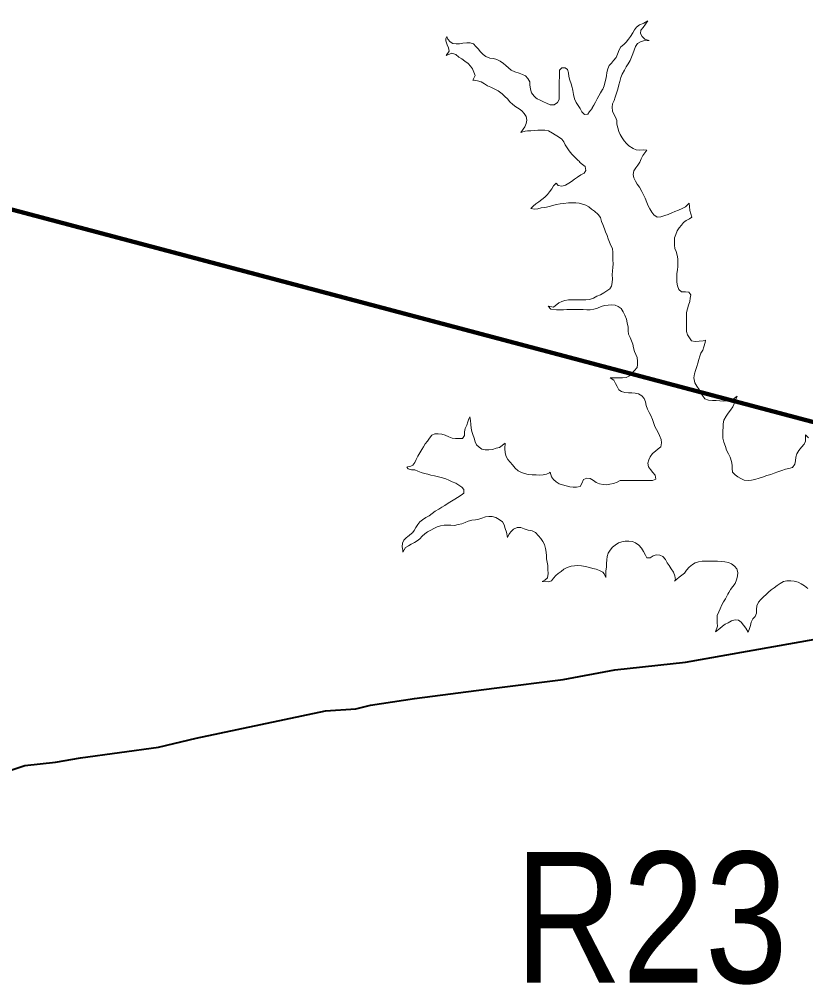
# Model space of a CAD drawing. Extents: x 553962 to 842807, y 8883888 to 9032388.
# Drawn here: x 729831 to 732834, y 8959569 to 8963254 of the extents above; entities that cross this region are included whole.
import ezdxf
from ezdxf.enums import TextEntityAlignment as Align

# ---------------------------------------------------------------- set-up
doc = ezdxf.new("R2010")
doc.units = 0
doc.header["$LTSCALE"] = 200
for name, color, linetype, lineweight in [('12', 7, 'Continuous', 25), ('8', 7, 'Continuous', 13), ('9', 7, 'Continuous', 90)]:
    doc.layers.add(name, color=color, linetype=linetype, lineweight=lineweight)

msp = doc.modelspace()

# ---------------------------------------------------------------- linework, layer by layer
at = {"layer": '12', "lineweight": 40}
for points in [[(731644.2, 8960700.6), (731907.1, 8960733.7), (732104.6, 8960770.6), (732375, 8960800.8), (732870.2, 8960888.2), (732949.7, 8960916.3), (733119.6, 8960947.4)], [(727488.2, 8960282.3), (728636.4, 8960199.6), (728903.4, 8960161.8), (729137.1, 8960189.3), (729219.7, 8960208.1), (729401, 8960258.8), (729465.4, 8960280.4), (729590.6, 8960330), (729719.4, 8960363), (729852.5, 8960406), (729969, 8960418.2), (730064.3, 8960434.8), (730362.8, 8960475.9), (730505.9, 8960510.9), (731000.5, 8960614.4), (731116.1, 8960622.6), (731172.1, 8960636.4), (731339.7, 8960662.3), (731644.2, 8960700.6)]]:
    msp.add_lwpolyline(points, dxfattribs=at)
at = {"layer": '8'}
for points in [[(732115.7, 8962987.2), (732115.8, 8962987.5), (732120.2, 8963003.9), (732124.2, 8963016.6), (732128.3, 8963032.6), (732132.9, 8963044.9), (732141.3, 8963060.1), (732148.2, 8963072.1), (732156.2, 8963083.6), (732163.1, 8963097), (732168.8, 8963109.1), (732173.8, 8963122.6), (732178.3, 8963135.8), (732184.4, 8963150), (732191.8, 8963161.2), (732202.3, 8963168.2), (732214.9, 8963172.2), (732235.9, 8963173.6), (732218.8, 8963178.5), (732209.8, 8963188), (732203, 8963199.4), (732203.9, 8963213.2), (732213.4, 8963223), (732230.5, 8963248.7), (732215.3, 8963238.9), (732212.5, 8963238.2), (732199.1, 8963233.2), (732187.4, 8963224), (732179.5, 8963213.8), (732173.2, 8963202.8), (732165.1, 8963189.1), (732157.3, 8963178.4), (732148.6, 8963167.2), (732138.9, 8963158.2), (732128, 8963149.5), (732121.1, 8963137.5), (732115.1, 8963120.8), (732109.7, 8963108.7), (732100, 8963097.3), (732092.4, 8963086.9), (732083.5, 8963077.3), (732078.4, 8963065), (732074.4, 8963051.3), (732073.3, 8963037.9), (732071.1, 8963026.2), (732066.5, 8963012.1), (732063.6, 8963000.4), (732058.6, 8962987.6)], [(731782.2, 8962989.2), (731780.9, 8963002.6), (731779.7, 8963015.7), (731772.2, 8963028.2), (731763.8, 8963038.1), (731751.7, 8963043.7), (731739.3, 8963048.7), (731722.5, 8963053.9), (731709.3, 8963059.6), (731698.8, 8963068.3), (731688.8, 8963077.6), (731679.4, 8963085.9), (731666.8, 8963094.1), (731654.8, 8963100.9), (731641.1, 8963104.7), (731627.4, 8963105.6), (731612.9, 8963112), (731601.5, 8963120.1), (731592.3, 8963130.1), (731583.4, 8963140.9), (731574.6, 8963150.6), (731564.9, 8963160.5), (731552.8, 8963163.8), (731539.8, 8963164.2), (731524.6, 8963162.4), (731512.3, 8963160.4), (731499.1, 8963161.1), (731486.6, 8963161.9), (731475.5, 8963168.4), (731467.6, 8963178.2), (731463.4, 8963188.9), (731459.4, 8963179.4), (731459.1, 8963171.8), (731464.4, 8963157), (731470.2, 8963145.5), (731471.8, 8963132.7), (731461, 8963116.3), (731483, 8963124.3), (731497.3, 8963119.3), (731509.8, 8963109.8), (731520.6, 8963102.7), (731532.7, 8963094.2), (731544.3, 8963085.5), (731554, 8963075.6), (731560.8, 8963064.8), (731566.5, 8963051.8), (731571.3, 8963039.4), (731564.9, 8963027.5), (731562, 8963022.2), (731567.7, 8963021.6), (731580.2, 8963019.6), (731594.3, 8963014.9), (731607.7, 8963008.4), (731619.1, 8963000.8), (731631.5, 8962995), (731641.7, 8962990.1)], [(731942.8, 8962988.2), (731941.5, 8962994.3), (731938.4, 8963007.9), (731932.4, 8963022.3), (731929.2, 8963035.5), (731927.4, 8963049.4), (731923.7, 8963062.8), (731914.6, 8963069.3), (731902.4, 8963069), (731893.6, 8963060.6), (731893.4, 8963048), (731893.2, 8963033.7), (731892.9, 8963017.4), (731892.7, 8963003.8), (731892.5, 8962990.6), (731892.5, 8962988.6)], [(731641.7, 8962990.1), (731646.3, 8962987.8), (731659.9, 8962981.5), (731674.2, 8962970.2), (731684.9, 8962959.5), (731694.6, 8962950.4), (731704.3, 8962939.1), (731715, 8962929.3), (731726.6, 8962920.3), (731739.3, 8962912.2), (731749.8, 8962905.3), (731758.5, 8962894.9), (731766.8, 8962883.5), (731768.8, 8962869.4), (731765.8, 8962856.3), (731761, 8962844.2), (731746, 8962821.5), (731763, 8962827.7), (731771.2, 8962828.2), (731784.2, 8962828.5), (731797.6, 8962829.7), (731810.3, 8962831.3), (731823.5, 8962831.4), (731837.3, 8962831.1), (731851.2, 8962828), (731866.6, 8962819.7), (731877.4, 8962813.2), (731889.6, 8962805), (731901.9, 8962796.5), (731910.4, 8962786.7), (731915.8, 8962775.1), (731923, 8962763), (731930.8, 8962751.8), (731941.2, 8962739.8), (731949.7, 8962730.5)], [(731792, 8962967), (731787, 8962973.6), (731784.1, 8962982.3), (731782.2, 8962989.2)], [(731803.8, 8962955), (731796.2, 8962961.3), (731792, 8962967)], [(731892.5, 8962988.6), (731892.3, 8962975.1), (731892, 8962961.2), (731891.8, 8962948.3), (731885.4, 8962936.1), (731873.8, 8962927.9), (731858.1, 8962928.3), (731843.8, 8962933.4), (731832.2, 8962939.1), (731820, 8962945.3), (731808.5, 8962951), (731803.8, 8962955)], [(732007.8, 8962902.1), (732002, 8962892.3), (731988.8, 8962891.4), (731979.3, 8962900.8), (731972.1, 8962913.2), (731965, 8962925.4), (731957.3, 8962936.8), (731950.9, 8962950.9), (731946.9, 8962967.5), (731944.2, 8962982), (731942.8, 8962988.2)], [(732058.6, 8962987.6), (732057.8, 8962986.1), (732050.6, 8962973.4), (732043.3, 8962962), (732037.4, 8962950.5), (732031.6, 8962938.4), (732024.7, 8962926.3), (732018.9, 8962915.9)], [(732208.2, 8962596.6), (732199, 8962612.9), (732190.7, 8962625.3), (732184.3, 8962636.6), (732177.6, 8962649.3), (732175.3, 8962662.3), (732177.2, 8962676), (732184.8, 8962687.4), (732192.8, 8962697.5), (732199.9, 8962709), (732205.7, 8962721.7), (732211.8, 8962733.8), (732218.9, 8962744.7), (732227.4, 8962754.7), (732227.4, 8962754.9), (732213.2, 8962755.3), (732199.6, 8962754.8), (732186.6, 8962756), (732174.3, 8962761.6), (732158.4, 8962771.2), (732149.2, 8962780.7), (732140.4, 8962790.7), (732132.4, 8962802), (732125.4, 8962814.1), (732120.6, 8962825.8), (732116.4, 8962839.4), (732113, 8962853.8), (732111.9, 8962867.6), (732107.1, 8962880.5), (732101, 8962891.7), (732096, 8962903.9), (732094.7, 8962918.5), (732095.6, 8962931.2), (732101.8, 8962944.8), (732106.7, 8962957.2), (732111.5, 8962972.6), (732115.7, 8962987.2)], [(732018.9, 8962915.9), (732018.1, 8962914.3), (732008.8, 8962903.8), (732007.8, 8962902.1)], [(731949.7, 8962730.5), (731962, 8962718.3), (731971.6, 8962710.5), (731970.4, 8962708.5), (731981.9, 8962700.3), (731992, 8962692.1), (731994.6, 8962677.6), (731987.3, 8962666.6), (731975.5, 8962660.3), (731961.7, 8962651.3), (731950.5, 8962643.8), (731939.3, 8962635.5), (731928.8, 8962628.5), (731916.9, 8962621), (731902.2, 8962617.5), (731889, 8962619.6), (731880.4, 8962629.1), (731871.2, 8962618.2), (731864.1, 8962606.9), (731855.9, 8962595.9), (731847.4, 8962585.2), (731837.4, 8962575.1), (731826.4, 8962566.1), (731814.9, 8962558), (731803.6, 8962550.2), (731793.3, 8962541.4), (731784.4, 8962532.6), (731784.2, 8962532.1), (731797.8, 8962528.9), (731810.5, 8962530.6), (731823.9, 8962534.1), (731837, 8962535.5), (731855.4, 8962539.5), (731867.3, 8962543.3), (731881.6, 8962547.6), (731896.3, 8962549.2), (731909.2, 8962551), (731927.6, 8962553.3), (731943, 8962553.9), (731956.3, 8962553.7), (731969.1, 8962552.4), (731981.2, 8962548.6), (731993.9, 8962544.1), (732006.2, 8962538.1), (732016.3, 8962529.9), (732026.7, 8962521.3), (732040.7, 8962509.1), (732049.8, 8962497.4), (732054.5, 8962482.7), (732059.1, 8962470.6), (732065.4, 8962454.4), (732069.3, 8962442.4), (732075, 8962428.4), (732078.9, 8962415.7), (732084.2, 8962403.5), (732090, 8962390.6), (732095.4, 8962379), (732097.5, 8962364.4), (732097.3, 8962350.3), (732097.2, 8962336.3), (732098.1, 8962320.9), (732097.8, 8962306.7), (732096, 8962294.3), (732095.3, 8962279.4), (732095.4, 8962264.1)], [(732449.3, 8962020), (732450.8, 8962029), (732442.3, 8962026.5), (732411.1, 8962024.7), (732397.8, 8962027.3), (732390, 8962038.1), (732382.2, 8962049.8), (732379.1, 8962062.7), (732378.2, 8962078.2), (732378.1, 8962096.3), (732377.9, 8962109.2), (732378.1, 8962121.8), (732379, 8962135.2), (732382.3, 8962148.7), (732386, 8962162.5), (732390.9, 8962176.8), (732392.3, 8962189.5), (732394.5, 8962202), (732387.3, 8962212.6), (732374.8, 8962213.7), (732360, 8962213.9), (732349.7, 8962222.7), (732344.1, 8962236.8), (732342.1, 8962250.3), (732341.3, 8962265.7), (732341.7, 8962283.8), (732344.2, 8962297.4), (732345.4, 8962310.8), (732345.6, 8962325.2), (732344.8, 8962339.7), (732342.6, 8962353.7), (732338.9, 8962367.3), (732334.3, 8962379.4), (732332.2, 8962392.5), (732332.6, 8962405.4), (732333.3, 8962419.8), (732338.4, 8962433.3), (732343.5, 8962447.3), (732350, 8962458.7), (732358.8, 8962468.7), (732367.5, 8962478.8), (732377.8, 8962486.2), (732389.5, 8962492.3), (732398.6, 8962499.4), (732395.5, 8962512.2), (732391.6, 8962524.6), (732389.6, 8962540.2), (732388.9, 8962552), (732375.1, 8962538.4), (732362.6, 8962532), (732347.6, 8962526.2), (732334.3, 8962520.6), (732321.9, 8962515.1), (732308.6, 8962509.6), (732296, 8962504.8), (732281.1, 8962500.3), (732266.4, 8962499.5), (732253.5, 8962507.7), (732245.8, 8962518), (732239, 8962530.6), (732232.4, 8962541.8), (732226.5, 8962555), (732220.4, 8962571.3), (732214.1, 8962584.6), (732208.2, 8962596.6)], [(732095.4, 8962264.1), (732095.3, 8962250.1), (732092.7, 8962235.9), (732086, 8962225.2), (732074.9, 8962217.9), (732062.5, 8962209.5), (732049.7, 8962202.6), (732036.4, 8962197.2), (732023.4, 8962190.2), (732008.7, 8962184.3), (731994, 8962183.4), (731980.2, 8962183.6), (731967.5, 8962183.8), (731954.2, 8962184), (731940.5, 8962183.6), (731927.8, 8962183.1), (731914.4, 8962180.6), (731902.4, 8962176.6), (731890.8, 8962171.5), (731870.7, 8962155.1), (731849.8, 8962159), (731860.1, 8962148.2), (731881.5, 8962145.8), (731896.6, 8962145.3), (731909.2, 8962145.6), (731922, 8962146.2), (731935.6, 8962146.9), (731949.5, 8962146.6), (731965, 8962146.3), (731983.4, 8962146), (731998.1, 8962145.8), (732010.6, 8962145.8), (732025.1, 8962147.6), (732038.8, 8962151.2), (732052.9, 8962158.2), (732066, 8962161.6), (732078.9, 8962163.2)], [(732078.9, 8962163.2), (732092.4, 8962164.8), (732106.5, 8962162.8), (732118.2, 8962157.7), (732128.5, 8962150.3), (732136.5, 8962138.1), (732143.6, 8962125.2), (732148.9, 8962109), (732151.9, 8962095.7), (732155.2, 8962079), (732155.6, 8962064.8), (732157.6, 8962052.3), (732164, 8962039.4), (732168.8, 8962026.5), (732173.6, 8962013.6), (732175.6, 8962000.7), (732179.7, 8961986.2), (732184.9, 8961974.6), (732190.6, 8961962.9), (732191.4, 8961949.7), (732191.3, 8961937.1), (732189.6, 8961924.7), (732178.7, 8961912.1), (732169.8, 8961902.2), (732160.3, 8961892.7), (732147.7, 8961887.2), (732134.3, 8961885.6), (732121.1, 8961885.8), (732107.7, 8961886.2), (732095, 8961886.2), (732086.9, 8961885.4), (732100.8, 8961876.5), (732107, 8961863.6), (732113.8, 8961852.2), (732119.8, 8961840.4), (732130.5, 8961833.4), (732142.7, 8961829.2), (732157.1, 8961828.3), (732170.3, 8961828), (732183.1, 8961826.8), (732195.8, 8961824.1), (732208.2, 8961817.1), (732217.1, 8961806.3), (732222.2, 8961794.4), (732224.9, 8961780.6), (732229.5, 8961766.6), (732235.9, 8961753.5), (732242.5, 8961741.4), (732248.1, 8961726.8), (732252.8, 8961714.7), (732258.1, 8961699.3), (732264.2, 8961688), (732270.2, 8961676.5), (732275.8, 8961665.1), (732281.5, 8961650.6), (732283.1, 8961637.1), (732280.7, 8961622.4), (732270.7, 8961614.5), (732260.2, 8961606.2), (732249.1, 8961596.5), (732239.4, 8961584.7), (732234.2, 8961572.9), (732231.3, 8961559.4), (732233.9, 8961546.3), (732240.9, 8961535.3)], [(732517.4, 8961670.5), (732517.8, 8961684), (732518.1, 8961697.3), (732518.4, 8961709.9), (732520.8, 8961723.5), (732529.5, 8961739.2), (732537.7, 8961750.8), (732546.7, 8961762.7), (732554.8, 8961775.6), (732559.2, 8961784.3), (732564.5, 8961798.3), (732571.8, 8961816.3), (732556.8, 8961803.9), (732544.7, 8961798.8), (732532.2, 8961797.3), (732518.1, 8961797), (732505.6, 8961798.2), (732491.9, 8961798.8), (732477.5, 8961799.1), (732463.1, 8961800.3), (732447.9, 8961805.8), (732439.8, 8961817.7), (732432.6, 8961829.5), (732426.3, 8961840.6), (732418.1, 8961854.2), (732410.6, 8961866.8), (732406.8, 8961885.9), (732409, 8961901.2), (732412.4, 8961913.3), (732417.8, 8961928.8), (732421.9, 8961941.4), (732425.2, 8961955.6), (732429.7, 8961968), (732433.4, 8961980.2), (732440.3, 8961991.9), (732445.1, 8962003.5), (732449.3, 8962020)], [(731858, 8961525.7), (731854.9, 8961523.7), (731843.9, 8961517.6), (731830.9, 8961515.3), (731817.6, 8961514.8), (731804.9, 8961514.9), (731788.8, 8961515.3), (731774, 8961516.1), (731760.5, 8961519.9), (731748.7, 8961524.7), (731735.7, 8961531.2), (731724.9, 8961541.1), (731714.7, 8961553.6), (731704.8, 8961564.2), (731696.3, 8961574.5), (731689.7, 8961585.4), (731686.3, 8961599.4), (731684.2, 8961616.5), (731686.3, 8961636.2), (731664.7, 8961620), (731652.3, 8961616.8), (731637.7, 8961612.5), (731623.8, 8961610.3), (731610.1, 8961610.7), (731597.3, 8961613.5), (731586.6, 8961621), (731576.7, 8961629.6), (731571.3, 8961641.6), (731567.7, 8961655), (731563.2, 8961668.9), (731559, 8961680.7), (731556.3, 8961694.1), (731555.4, 8961707.6), (731554, 8961722.9), (731551.5, 8961736.8), (731547.7, 8961729.8), (731543.1, 8961718.2), (731539.7, 8961705.2), (731533.7, 8961692.7), (731531.1, 8961679.6), (731530.6, 8961665.8), (731523.3, 8961653.8), (731510.1, 8961653.7), (731496.5, 8961654.4), (731483.6, 8961655.8), (731470.6, 8961661.1), (731457.5, 8961667.3), (731444.2, 8961670.3), (731430.6, 8961671.9), (731417.3, 8961672.1), (731405.8, 8961666.3), (731397.2, 8961655.6), (731389.3, 8961644.3), (731381.1, 8961633.9), (731373.8, 8961622.7), (731367.4, 8961611.6), (731360.4, 8961599.3), (731352.1, 8961586.9), (731345.9, 8961574.2), (731341.1, 8961562.5), (731333.5, 8961552.5), (731325.3, 8961548.8), (731312.7, 8961546.2), (731310.8, 8961544.7), (731315.7, 8961538.2)], [(732844.8, 8961656.5), (732832.8, 8961668.4), (732832.6, 8961643.5), (732827.3, 8961632.1), (732817.8, 8961620.7), (732807.6, 8961608.6), (732799.9, 8961595.7), (732796.6, 8961582.6), (732794.4, 8961569.1), (732791.8, 8961556.4), (732783.5, 8961543.8), (732769.9, 8961539.5), (732757, 8961536.6), (732743, 8961531.8), (732727.9, 8961526.8), (732712.7, 8961521.6), (732700.2, 8961517.3), (732685.3, 8961512.3), (732668.7, 8961506.6), (732656.4, 8961503.3), (732639.7, 8961497.4), (732626.8, 8961494.6), (732613.8, 8961493.5), (732598.8, 8961495.2), (732585.8, 8961501.2), (732575.1, 8961508.3), (732563.9, 8961515), (732553.9, 8961525.5), (732553.2, 8961539.4), (732553.5, 8961552.7), (732550.5, 8961566.7), (732545.4, 8961582.8), (732539.1, 8961595.1), (732531, 8961610), (732526.9, 8961623.5), (732520.5, 8961640.3), (732517.2, 8961655.2), (732517.4, 8961670.5)], [(731315.7, 8961538.2), (731328, 8961535.1), (731340.6, 8961533.9), (731353, 8961529.5), (731365.3, 8961524.4), (731377.8, 8961521.1), (731390.2, 8961517.7), (731402.3, 8961514.4), (731416.4, 8961511.2), (731431, 8961507.7), (731447.1, 8961504.2), (731459.1, 8961500.6), (731471.5, 8961495), (731483.5, 8961489.2), (731497.3, 8961483.3), (731509.5, 8961476.4), (731520.1, 8961469), (731528.8, 8961459.5), (731528.4, 8961445.7), (731517.7, 8961437.6), (731504.2, 8961429.3), (731493.5, 8961422.2), (731480.9, 8961414.7), (731468.6, 8961407), (731455.9, 8961398.4), (731444.5, 8961391.4), (731432.2, 8961384.4), (731419.3, 8961376.2), (731406.9, 8961367.6), (731395.3, 8961359.3), (731383.7, 8961352.3), (731370.7, 8961344), (731360.6, 8961335.6), (731352.7, 8961325.8), (731345.2, 8961314.8), (731338.3, 8961302.5), (731331.7, 8961294.4)], [(732240.9, 8961535.3), (732249.8, 8961523.8), (732258.6, 8961513.9), (732261.3, 8961499.5), (732249.3, 8961493.2), (732236.7, 8961493.5), (732223.9, 8961493.9), (732209.8, 8961494.3), (732197.2, 8961493.7), (732181.6, 8961493.5), (732167.5, 8961493.8), (732151.5, 8961494.2), (732138.1, 8961494.3), (732125.2, 8961493.3), (732113.8, 8961487.4), (732099.3, 8961482.3), (732085.2, 8961480.3), (732072.8, 8961477.8), (732060, 8961478.2), (732046.7, 8961480.5), (732034, 8961486.1), (732023.7, 8961494.4), (732010.9, 8961501.4), (731997.4, 8961503.1), (731985.4, 8961497.8), (731979.3, 8961482.5), (731971.9, 8961471), (731958.5, 8961467.8), (731945.6, 8961468), (731933.1, 8961469.7), (731919.3, 8961473.2), (731905.3, 8961476.8), (731892.2, 8961481.2), (731880.8, 8961488.6), (731871, 8961497), (731863.4, 8961507.3), (731858, 8961525.7)], [(731314.4, 8961280.1), (731307.9, 8961274.6), (731298.7, 8961266), (731293.9, 8961254.4), (731292.5, 8961240.9), (731294.8, 8961227.9), (731295.9, 8961220.9), (731305.4, 8961238), (731316.6, 8961244.4), (731327.5, 8961251), (731339.6, 8961256.8), (731350.4, 8961263.9), (731360.5, 8961271.8), (731369.2, 8961281.6), (731378.8, 8961290.3), (731390.1, 8961298.5), (731402, 8961303.8), (731414.2, 8961310.6), (731426.7, 8961316.7), (731439, 8961320.5), (731452.9, 8961323.3), (731466.1, 8961323.2), (731478.9, 8961322.9), (731493, 8961322.6), (731507.1, 8961325.6), (731521.2, 8961328.8), (731533.8, 8961333), (731545.1, 8961338.7), (731558.5, 8961342.9), (731572.9, 8961344.2), (731585.5, 8961346), (731597.3, 8961350.5), (731610.4, 8961354.9), (731623.3, 8961356.6), (731636.9, 8961356.5), (731650.5, 8961352.5), (731663, 8961344.9), (731675.6, 8961335.7), (731682, 8961324.3), (731686.2, 8961310.7), (731690.6, 8961297), (731694.7, 8961275.8), (731700.4, 8961288.3), (731708.1, 8961298.5), (731717.6, 8961307.5)], [(731331.7, 8961294.4), (731330.1, 8961292.4), (731319.1, 8961284.1), (731314.4, 8961280.1)], [(731717.6, 8961307.5), (731731.7, 8961314.3), (731745.6, 8961314.2), (731758.4, 8961309.3), (731773.4, 8961304.2), (731789.4, 8961301.3), (731802.3, 8961295.2), (731814, 8961282.8), (731822.3, 8961272.9), (731830.5, 8961261.6), (731836.1, 8961249.5), (731840.3, 8961234.6), (731842.6, 8961220.5), (731843.7, 8961206.9), (731844.3, 8961194.3), (731846.9, 8961181.6), (731849.1, 8961169), (731848.7, 8961154.1), (731850.2, 8961139.2), (731847.7, 8961122.3), (731838.1, 8961113.1), (731828, 8961107.8), (731851, 8961106.5), (731863.3, 8961110.5), (731870.9, 8961120.5), (731879.7, 8961130.9), (731889.1, 8961139.1), (731899.5, 8961146.8), (731910.1, 8961156), (731923.3, 8961161.6), (731937.7, 8961166.6), (731950.3, 8961167.8), (731963.9, 8961168.8), (731977.5, 8961168.1), (731993.3, 8961165.3), (732008.1, 8961162.3), (732020.6, 8961158.5), (732033.7, 8961154.8), (732045.7, 8961150.3), (732058.7, 8961144.4), (732064.5, 8961137.7), (732070.8, 8961124.2), (732070.6, 8961149.3), (732072.8, 8961162.5), (732073.1, 8961176.4), (732073.9, 8961190.6), (732076, 8961203.1), (732079, 8961216.4), (732087.2, 8961227.4), (732096, 8961239.5), (732106.1, 8961247.5), (732119, 8961255.6), (732131.9, 8961260.3), (732144.5, 8961261.7), (732158.7, 8961262.4), (732171.8, 8961260.9), (732184.3, 8961255.5), (732197.1, 8961246.4), (732207.2, 8961235.8), (732214.8, 8961223.3), (732221.5, 8961209.4), (732227.2, 8961198.1), (732240.3, 8961199), (732251.3, 8961206.4), (732263.3, 8961210.1)], [(732263.3, 8961210.1), (732276.7, 8961209.2), (732288.6, 8961203.8), (732298.4, 8961192.6), (732305, 8961179.3), (732312.3, 8961168.9), (732320.6, 8961157.2), (732329.3, 8961143.6), (732333.6, 8961129.9), (732335.9, 8961115.3), (732333.1, 8961109.7), (732350.1, 8961124.6), (732361.3, 8961132.3), (732370.7, 8961140.7), (732378.8, 8961152.2), (732388.5, 8961163.4), (732400.8, 8961172.8), (732411.7, 8961179), (732424.3, 8961183.6), (732438, 8961185.6), (732451.6, 8961186.2), (732464.4, 8961186.2), (732481.1, 8961185.8), (732496.4, 8961185.3), (732511.7, 8961184.3), (732524.9, 8961183.3), (732538.4, 8961180.7), (732550.5, 8961175.5), (732561.9, 8961166.5), (732570.5, 8961156.4), (732574.1, 8961142.3), (732573.1, 8961128.4), (732569.3, 8961114.1), (732564.1, 8961100.2), (732555.9, 8961089.5), (732546.7, 8961078.3), (732545.1, 8961075.5)], [(732536.9, 8961060.4), (732533.7, 8961054.3), (732526.8, 8961042), (732519.8, 8961031.2), (732513.2, 8961019.6), (732506.7, 8961004.2), (732501.5, 8960992), (732496.2, 8960978.9), (732495.3, 8960965.4), (732495, 8960951.1), (732496.9, 8960937.2), (732489.3, 8960916.5), (732506.3, 8960928.5), (732515.6, 8960937.2), (732525.9, 8960945.8), (732537.8, 8960950.9), (732550, 8960958.1), (732563.9, 8960962), (732576.6, 8960960.3), (732587.2, 8960953.2), (732596, 8960941.1), (732604.6, 8960930), (732614.1, 8960914.5), (732618.5, 8960928.4), (732623.1, 8960940.2), (732625.8, 8960953.3), (732631.3, 8960965.6), (732640.6, 8960975.2), (732645.8, 8960987.9), (732646.3, 8961001.8), (732647.1, 8961015.8), (732653.2, 8961028.8), (732662.6, 8961039.6), (732672.1, 8961049.3), (732682.3, 8961059.2), (732691.8, 8961067.9), (732702.2, 8961076), (732713.3, 8961084.3), (732725.1, 8961093), (732736.3, 8961101.2), (732748.8, 8961107.9), (732762, 8961110.3), (732777.1, 8961110.5), (732789.6, 8961109.6), (732804.3, 8961106.3), (732816.9, 8961099.7), (732828.5, 8961091.5), (732841.7, 8961081.9)], [(732545.1, 8961075.5), (732540.4, 8961066.9), (732536.9, 8961060.4)]]:
    msp.add_lwpolyline(points, dxfattribs=at)
at = {"layer": '9'}
msp.add_line((738230.2, 8960292.9), (727062.8, 8963254.1), dxfattribs=at)

# ---------------------------------------------------------------- texts
at = {"layer": '9', "width": 0.85}
msp.add_text('R23', height=500, dxfattribs=at).set_placement((732243.6, 8959576.5), align=Align.CENTER)

doc.saveas('drawing.dxf')
